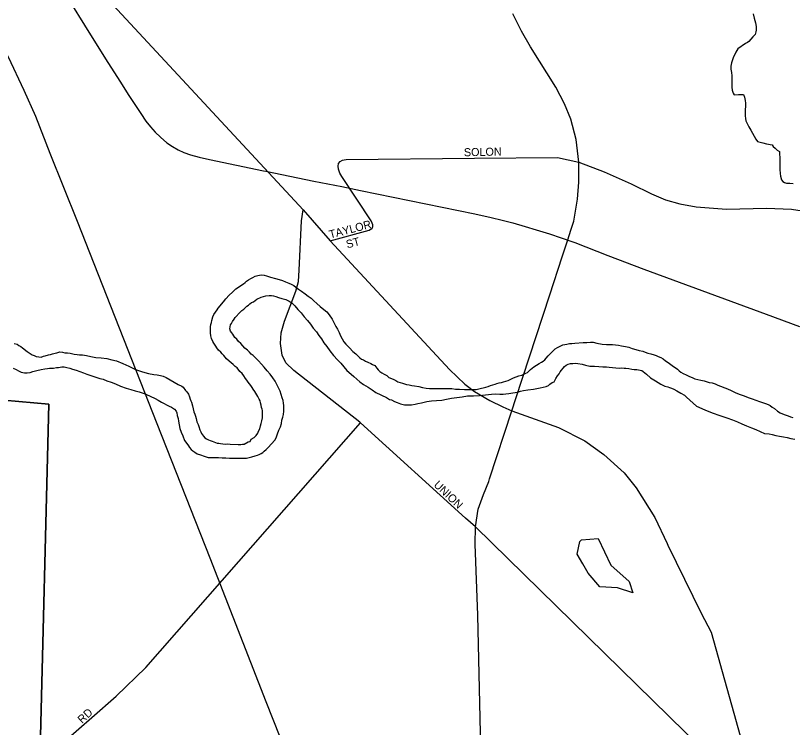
# Model space of a CAD drawing. Extents: x 2010165 to 2382125, y 1060529 to 1407316.
# Drawn here: x 2232826 to 2237646, y 1232343 to 1236761 of the extents above; entities that cross this region are included whole.
import ezdxf

# ---------------------------------------------------------------- set-up
doc = ezdxf.new("R2010")
doc.units = 0
for name, color, linetype in [('GM_X_City_Street', 7, 'Continuous'), ('GM_X_City_Street_Text', 7, 'Continuous'), ('GM_X_Corporation', 7, 'Continuous'), ('GM_X_Minor_Lake', 7, 'Continuous'), ('GM_X_Minor_River', 7, 'Continuous'), ('GM_X_Rail_Line', 7, 'Continuous'), ('GM_X_State_Route', 7, 'Continuous')]:
    doc.layers.add(name, color=color, linetype=linetype)

msp = doc.modelspace()

# ---------------------------------------------------------------- linework, layer by layer
at = {"layer": 'GM_X_City_Street'}
for points in [[(2235028, 1235434), (2235030.7, 1235435.4), (2235038.1, 1235441.5), (2235042.7, 1235449.7), (2235043, 1235461), (2235038.9, 1235472.8), (2235032, 1235485.8), (2234850, 1235761.8), (2234837.9, 1235783.3), (2234829.6, 1235807.3), (2234827.7, 1235825), (2234829.9, 1235841.8), (2234839.1, 1235855.7), (2234853.3, 1235862.6), (2234865.4, 1235864.5)], [(2234865.4, 1235864.5), (2234877.3, 1235866.4), (2235673.7, 1235875.4), (2236188, 1235880.3), (2236320, 1235850.3)], [(2236320, 1235850.3), (2236477.3, 1235790.5), (2236645.2, 1235715.7), (2236771.6, 1235654.1), (2236858.1, 1235615.9), (2236947.8, 1235592.6), (2237049.3, 1235572.6), (2237237.2, 1235559.3), (2237484.9, 1235564.3), (2237639.5, 1235559.3), (2237799.1, 1235534.4), (2237930.5, 1235497.8), (2238061.3, 1235436.2), (2238234.3, 1235343.1), (2238403.1, 1235228.3)], [(2234961.2, 1234236.6), (2234552.2, 1234558.4), (2234503, 1234606), (2234480.8, 1234653.7), (2234469.6, 1234725.1), (2234472.8, 1234791.8), (2234495, 1234863.3), (2234563.7, 1235049.5), (2234581, 1235110.2), (2234585.4, 1235181), (2234599.8, 1235487.5), (2234609.9, 1235555.5)], [(2234777.6, 1235363.2), (2235019.7, 1235429.7), (2235028, 1235434)], [(2233298.3, 1232404.5), (2233451, 1232537.8), (2233634, 1232714.6), (2234966.5, 1234232.5)], [(2235618.1, 1233642.1), (2234966.5, 1234232.5), (2234961.2, 1234236.6)], [(2237605, 1231724.4), (2237480.8, 1231824.3), (2235679, 1233586.9), (2235618.1, 1233642.1)], [(2233070, 1232203.4), (2232976.3, 1232123.5), (2233298.3, 1232404.5)]]:
    msp.add_lwpolyline(points, dxfattribs=at)
at = {"layer": 'GM_X_Corporation'}
for points in [[(2232752.7, 1234373.7), (2233032.5, 1234349.8), (2232976.3, 1232123.5), (2232740.5, 1231920.6), (2233190, 1231319.3), (2233281.8, 1231320.6), (2233283.1, 1230098.7), (2235686.4, 1230129.3), (2235714.8, 1229098.3), (2235997.7, 1228390), (2236235.1, 1227810.3), (2237423.9, 1224843.7)], [(2232976.3, 1232123.5), (2233032.5, 1234349.8), (2232752.7, 1234373.7)]]:
    msp.add_lwpolyline(points, dxfattribs=at)
at = {"layer": 'GM_X_Minor_Lake'}
for points in [[(2236344.7, 1233358.1), (2236309.4, 1233417.2), (2236326.2, 1233495.8), (2236338, 1233508.1), (2236440.3, 1233515.6)], [(2236440.3, 1233515.6), (2236519.3, 1233350), (2236633.4, 1233249.2), (2236656.6, 1233179.2), (2236559.7, 1233210), (2236451.2, 1233216.4), (2236379.5, 1233299.7), (2236344.7, 1233358.1)]]:
    msp.add_lwpolyline(points, dxfattribs=at)
at = {"layer": 'GM_X_Minor_River'}
for points in [[(2237401.7, 1236770.3), (2237408.1, 1236744.3), (2237416.6, 1236716.3), (2237421, 1236692.3), (2237421.2, 1236680.2), (2237421.4, 1236670.2)], [(2237421.4, 1236670.2), (2237419.5, 1236660.1), (2237413.7, 1236643.9), (2237400, 1236627.7), (2237388.1, 1236613.4), (2237376.3, 1236599.2), (2237366.4, 1236593), (2237354.4, 1236586.8), (2237306.8, 1236554), (2237295, 1236533.7), (2237277.6, 1236497.3), (2237268, 1236467), (2237264.3, 1236446.9), (2237264.6, 1236426.8), (2237267, 1236406.7), (2237269.3, 1236386.7), (2237269.6, 1236366.6), (2237269.9, 1236350.5), (2237270.2, 1236334.4), (2237270.4, 1236316.4), (2237272.8, 1236298.3), (2237277.1, 1236278.3), (2237285.3, 1236268.4), (2237311.4, 1236270.8), (2237329.4, 1236271), (2237341.5, 1236271.2), (2237347.8, 1236253.2), (2237352.1, 1236233.2), (2237354.4, 1236217.1), (2237354.6, 1236205.1), (2237354.7, 1236195.1), (2237353, 1236177), (2237353.3, 1236162.9), (2237351.7, 1236138.8), (2237353.9, 1236120.7), (2237356.2, 1236106.7), (2237364.5, 1236090.7), (2237374.8, 1236070.8), (2237387.2, 1236048.9), (2237397.6, 1236030.9), (2237407.9, 1236011), (2237418.3, 1235993.1), (2237428.5, 1235979.2), (2237462.8, 1235969.6), (2237485, 1235963.9), (2237519.2, 1235958.4), (2237525.4, 1235948.4), (2237539.7, 1235936.6), (2237551.9, 1235924.7), (2237566.1, 1235916.9), (2237566.4, 1235900.8), (2237566.7, 1235878.7), (2237567.1, 1235856.6), (2237567.5, 1235830.5), (2237567.9, 1235804.4), (2237570.3, 1235780.3), (2237572.6, 1235764.3), (2237577, 1235740.2), (2237587.2, 1235730.3), (2237597.3, 1235724.5), (2237609.5, 1235720.6), (2237629.5, 1235720.9), (2237649.6, 1235719.2)], [(2234022.6, 1234127.1), (2234032.7, 1234123.2), (2234044.8, 1234119.4), (2234056.9, 1234115.5), (2234077.1, 1234107.8), (2234087.2, 1234105.9), (2234097.3, 1234104.1), (2234111.4, 1234102.3), (2234125.5, 1234100.5), (2234141.5, 1234102.7), (2234157.6, 1234100.9), (2234207.8, 1234097.7), (2234223.9, 1234097.9), (2234233.9, 1234100.1), (2234243.9, 1234100.2), (2234269.8, 1234114.6), (2234281.8, 1234116.8), (2234287.6, 1234131), (2234305.5, 1234141.3), (2234319.4, 1234155.5), (2234329.2, 1234169.8), (2234333, 1234181.9), (2234340.8, 1234196), (2234346.5, 1234214.2), (2234350.3, 1234228.3), (2234354, 1234246.5), (2234357.7, 1234264.6), (2234357.6, 1234274.6), (2234357.4, 1234284.7), (2234357.2, 1234296.7), (2234357, 1234308.8), (2234354.9, 1234318.8), (2234352.7, 1234328.8), (2234350.5, 1234342.8), (2234346.2, 1234356.8), (2234344, 1234368.9), (2234337.8, 1234380.8), (2234329.5, 1234396.8), (2234310.9, 1234426.6), (2234300.6, 1234442.6), (2234294.4, 1234452.5), (2234286.2, 1234464.4), (2234278, 1234474.4), (2234269.8, 1234486.3), (2234261.6, 1234498.2), (2234251.4, 1234508.1), (2234243.1, 1234524.1), (2234230.8, 1234540), (2234216.5, 1234551.8), (2234200.1, 1234573.7), (2234187.9, 1234583.6), (2234175.7, 1234595.4), (2234163.5, 1234605.3), (2234151.2, 1234615.2), (2234134.9, 1234631), (2234126.7, 1234640.9), (2234118.5, 1234650.8), (2234108.3, 1234660.8), (2234100.1, 1234670.7), (2234085.9, 1234684.5), (2234075.6, 1234698.4), (2234067.4, 1234708.4), (2234055, 1234728.3), (2234048.8, 1234738.2), (2234042.5, 1234756.2), (2234038.2, 1234772.2), (2234035.9, 1234792.3), (2234035.7, 1234806.3), (2234035.5, 1234818.4), (2234035.3, 1234828.4), (2234037.1, 1234842.5), (2234040.9, 1234856.6), (2234042.7, 1234868.7), (2234050.4, 1234890.9), (2234056.2, 1234905.1), (2234066, 1234919.3), (2234075.8, 1234933.5), (2234083.7, 1234943.7), (2234115.1, 1234984.3), (2234130.9, 1235002.6), (2234150.6, 1235025), (2234172.4, 1235043.4), (2234192.2, 1235063.8), (2234216, 1235078.2), (2234229.9, 1235088.5), (2234239.8, 1235096.6), (2234249.7, 1235104.8), (2234259.6, 1235113), (2234271.6, 1235121.2), (2234285.5, 1235129.4), (2234297.4, 1235135.6), (2234311.4, 1235143.9), (2234329.4, 1235148.2), (2234339.4, 1235150.3), (2234353.4, 1235150.5), (2234367.5, 1235148.7), (2234383.6, 1235144.9), (2234407.9, 1235137.3), (2234438.1, 1235129.7), (2234462.3, 1235122), (2234482.5, 1235116.3)], [(2234482.5, 1235116.3), (2234500.7, 1235108.5), (2234520.9, 1235100.8), (2234535.1, 1235092.9), (2234551.3, 1235085.1), (2234565.5, 1235075.3), (2234581.7, 1235063.5), (2234600.1, 1235049.7), (2234622.4, 1235033.9), (2234640.7, 1235020.1), (2234659, 1235006.3), (2234677.3, 1234990.5), (2234695.7, 1234972.7), (2234716.1, 1234954.9), (2234738.4, 1234937.2), (2234756.8, 1234921.4), (2234771.1, 1234903.5), (2234789.6, 1234875.7), (2234802.1, 1234851.7), (2234812.4, 1234831.8), (2234822.8, 1234813.9), (2234833.1, 1234793.9), (2234841.5, 1234774), (2234851.8, 1234754), (2234862.2, 1234736.1), (2234874.5, 1234722.2), (2234886.7, 1234708.3), (2234896.9, 1234698.4), (2234919.4, 1234676.7), (2234937.7, 1234660.8), (2234952, 1234647), (2234962.2, 1234637.1), (2234972.4, 1234629.2), (2234984.5, 1234623.4), (2234996.7, 1234615.5), (2235010.8, 1234609.7), (2235031, 1234601.9), (2235041.2, 1234596.1), (2235055.4, 1234588.2), (2235067.7, 1234572.3), (2235075.8, 1234562.4), (2235086.1, 1234552.5), (2235098.3, 1234542.7), (2235112.4, 1234534.8), (2235128.6, 1234527), (2235140.9, 1234515.2), (2235159.1, 1234507.4), (2235173.2, 1234501.6), (2235185.4, 1234495.7), (2235197.5, 1234487.9), (2235211.7, 1234484.1), (2235225.8, 1234480.2), (2235237.9, 1234474.4), (2235252.1, 1234470.6), (2235268.1, 1234468.8), (2235284.3, 1234465), (2235300.4, 1234463.2), (2235328.6, 1234457.6), (2235350.8, 1234451.9), (2235372.9, 1234448.2), (2235395, 1234446.6), (2235417.1, 1234446.9), (2235443.2, 1234445.3), (2235465.3, 1234445.6), (2235487.4, 1234445.9), (2235509.5, 1234446.2), (2235531.6, 1234446.6), (2235555.7, 1234442.9), (2235579.9, 1234441.2), (2235612, 1234439.7), (2235638.1, 1234440.1), (2235662.2, 1234440.4), (2235684.3, 1234440.8), (2235700.3, 1234445), (2235744.3, 1234453.7), (2235758.3, 1234457.9), (2235772.3, 1234464.1), (2235786.3, 1234468.4), (2235802.3, 1234472.6), (2235812.2, 1234476.8), (2235826.2, 1234481), (2235840.2, 1234483.2), (2235854.2, 1234487.4), (2235868.2, 1234491.7), (2235882.2, 1234495.9), (2235902.1, 1234506.2), (2235916.1, 1234512.5), (2235932, 1234518.7), (2235948, 1234525), (2235966, 1234529.3), (2235980, 1234535.5), (2235991.9, 1234541.7), (2236001.9, 1234545.9), (2236019.7, 1234564.2), (2236031.6, 1234572.4), (2236041.5, 1234580.6), (2236057.4, 1234590.9), (2236075.3, 1234601.2), (2236089.2, 1234609.4), (2236099.2, 1234615.6), (2236109.1, 1234623.8)], [(2234491.1, 1234340.9), (2234488.8, 1234354.9), (2234486.5, 1234370.9), (2234480.2, 1234388.9), (2234473.9, 1234408.9), (2234467.5, 1234428.9), (2234457.1, 1234450.9), (2234446.8, 1234470.8), (2234436.4, 1234490.8), (2234422, 1234512.7), (2234405.6, 1234534.5), (2234387.2, 1234556.3), (2234368.7, 1234578.2), (2234352.3, 1234598), (2234333.9, 1234617.8), (2234319.7, 1234629.7), (2234309.5, 1234641.6), (2234299.3, 1234651.5), (2234287.1, 1234659.3), (2234276.8, 1234671.2), (2234264.6, 1234683.1), (2234248.3, 1234697), (2234236, 1234710.8), (2234223.8, 1234724.7), (2234209.5, 1234738.6), (2234199.2, 1234752.5), (2234187, 1234762.3), (2234180.8, 1234772.3), (2234174.6, 1234782.3), (2234168.5, 1234792.2), (2234160.3, 1234802.1), (2234156, 1234816.1), (2234157.8, 1234828.2), (2234159.6, 1234840.3), (2234165.5, 1234850.4), (2234171.3, 1234862.6), (2234183.1, 1234876.8), (2234189, 1234886.9), (2234218.6, 1234919.5), (2234230.5, 1234929.8), (2234242.4, 1234938), (2234260.2, 1234956.3), (2234270.1, 1234962.5), (2234280, 1234970.6), (2234289.9, 1234978.8), (2234301.9, 1234983), (2234323.7, 1235001.4), (2234349.6, 1235013.9), (2234379.6, 1235020.3), (2234399.7, 1235022.6), (2234413.7, 1235022.8), (2234425.8, 1235021), (2234439.9, 1235017.2), (2234458.1, 1235011.4), (2234478.3, 1235003.7), (2234502.5, 1234998), (2234522.7, 1234988.3), (2234541, 1234976.5), (2234559.4, 1234958.7), (2234577.8, 1234936.8), (2234598.2, 1234915.1), (2234616.7, 1234891.2), (2234637.1, 1234867.4), (2234655.6, 1234845.6), (2234672.1, 1234819.7), (2234692.5, 1234797.9), (2234706.9, 1234776), (2234723.3, 1234754.1), (2234737.8, 1234730.2), (2234756.2, 1234706.4), (2234776.7, 1234680.6), (2234799.3, 1234650.8), (2234823.8, 1234625), (2234844.3, 1234603.2), (2234862.7, 1234581.4), (2234881.1, 1234557.6), (2234907.6, 1234535.8), (2234923.9, 1234520), (2234942.2, 1234504.2), (2234962.6, 1234488.4), (2234985, 1234470.7), (2235013.3, 1234455), (2235037.7, 1234437.3), (2235062.1, 1234421.6), (2235126.8, 1234390.4), (2235145.1, 1234378.6), (2235159.2, 1234374.8), (2235177.5, 1234365), (2235193.6, 1234359.2), (2235213.8, 1234351.5), (2235238, 1234345.8), (2235260.1, 1234344.1), (2235282.2, 1234344.4), (2235304.2, 1234348.8), (2235322.2, 1234353.1), (2235344.3, 1234357.4), (2235378.3, 1234365.9), (2235406.3, 1234370.4), (2235438.4, 1234370.8), (2235470.5, 1234373.3), (2235500.5, 1234379.8)], [(2236109.1, 1234623.8), (2236118.9, 1234634), (2236130.8, 1234648.2), (2236144.6, 1234662.5), (2236154.5, 1234672.7), (2236164.3, 1234682.9), (2236174.2, 1234693), (2236188.1, 1234701.3), (2236204.1, 1234709.6), (2236222, 1234717.9), (2236246, 1234722.2), (2236262.1, 1234724.5), (2236278.1, 1234724.7), (2236296.2, 1234727), (2236348.3, 1234731.8), (2236370.4, 1234732.1), (2236392.4, 1234734.4), (2236410.5, 1234734.7), (2236432.7, 1234727), (2236464.9, 1234721.4), (2236493.1, 1234719.8), (2236511.1, 1234720.1), (2236529.2, 1234718.3), (2236547.3, 1234716.6), (2236567.5, 1234714.9), (2236585.6, 1234711.1), (2236609.7, 1234707.5), (2236629.9, 1234701.7), (2236652.1, 1234694), (2236674.3, 1234688.3), (2236694.5, 1234682.6), (2236716.7, 1234676.9), (2236732.8, 1234671.1), (2236749, 1234665.3), (2236767.1, 1234661.6), (2236787.3, 1234655.8), (2236799.4, 1234650), (2236813.6, 1234644.1), (2236829.8, 1234638.4), (2236843.9, 1234630.5), (2236858.2, 1234618.7), (2236874.4, 1234606.9), (2236890.7, 1234595.1), (2236907, 1234583.2), (2236919.1, 1234577.4), (2236933.4, 1234565.5), (2236943.6, 1234555.6), (2236953.7, 1234547.8), (2236967.9, 1234539.9), (2236986.1, 1234530.2), (2237006.4, 1234520.4), (2237024.5, 1234514.6), (2237040.7, 1234506.8), (2237058.9, 1234501.1), (2237077, 1234497.3), (2237099.2, 1234493.6), (2237111.3, 1234489.8), (2237129.5, 1234484), (2237147.6, 1234480.3), (2237165.8, 1234474.5), (2237184, 1234466.8), (2237242.6, 1234443.5), (2237264.8, 1234433.8), (2237291.1, 1234422.1), (2237315.4, 1234410.4), (2237345.7, 1234400.8), (2237371.9, 1234391.2), (2237396.2, 1234381.5), (2237418.4, 1234373.8), (2237440.6, 1234366), (2237460.8, 1234358.3), (2237479, 1234352.6), (2237495.2, 1234346.8), (2237507.3, 1234340.9), (2237519.5, 1234331), (2237533.7, 1234321.2), (2237554.1, 1234305.4), (2237570.3, 1234295.6), (2237584.5, 1234289.8), (2237600.6, 1234282), (2237618.8, 1234276.2), (2237633, 1234270.4), (2237649.1, 1234266.6)], [(2232818, 1234726.2), (2232836.2, 1234720.4), (2232846.4, 1234712.6), (2232858.5, 1234706.7), (2232868.7, 1234698.8), (2232897.2, 1234675.1), (2232909.3, 1234667.3), (2232929.6, 1234655.5), (2232941.7, 1234651.7), (2232953.9, 1234643.8), (2232970, 1234642.1), (2232984.1, 1234640.2), (2233000.1, 1234646.5), (2233010.1, 1234648.7), (2233030, 1234655), (2233042.1, 1234657.2), (2233056, 1234661.4), (2233072, 1234665.6), (2233082, 1234667.8), (2233100, 1234674.1), (2233116.1, 1234672.3), (2233132.2, 1234668.5), (2233148.3, 1234666.8), (2233164.4, 1234665), (2233188.6, 1234659.3), (2233208.7, 1234657.6), (2233222.8, 1234655.8), (2233240.9, 1234656.1), (2233265.1, 1234650.4), (2233293.3, 1234644.8), (2233323.5, 1234639.2), (2233357.7, 1234635.7), (2233391.9, 1234632.2), (2233422.1, 1234624.6), (2233452.4, 1234617), (2233490.8, 1234601.5), (2233529.2, 1234583.9), (2233569.7, 1234564.4), (2233614.1, 1234549), (2233650.4, 1234539.5), (2233682.7, 1234534), (2233704.8, 1234530.3), (2233724.9, 1234526.6), (2233741.1, 1234522.8), (2233759.3, 1234515), (2233834.3, 1234471.9), (2233856.5, 1234460.2), (2233866.7, 1234454.3), (2233881.1, 1234434.4), (2233889.3, 1234424.5), (2233899.5, 1234410.6), (2233905.8, 1234394.6), (2233910.1, 1234380.6), (2233914.2, 1234370.6), (2233918.4, 1234360.6), (2233922.8, 1234338.6), (2233927.1, 1234320.6), (2233931.4, 1234300.5), (2233937.7, 1234286.6), (2233941.9, 1234274.6), (2233946.1, 1234260.6), (2233950.5, 1234238.5), (2233958.8, 1234222.6), (2233963, 1234210.6), (2233969.4, 1234190.6), (2233975.6, 1234176.6), (2233979.8, 1234166.6), (2233992.1, 1234150.8), (2234000.3, 1234140.8), (2234010.5, 1234132.9), (2234022.6, 1234127.1)], [(2235500.5, 1234379.8), (2235530.6, 1234386.3), (2235564.6, 1234390.8), (2235596.7, 1234395.3), (2235630.7, 1234399.8), (2235666.9, 1234400.3), (2235705, 1234402.9), (2235741.1, 1234407.4), (2235779.2, 1234410), (2235805.2, 1234412.4), (2235829.4, 1234410.7), (2235851.4, 1234411.1), (2235867.5, 1234413.3), (2235885.5, 1234415.6), (2235911.5, 1234420), (2235939.6, 1234424.4), (2235959.6, 1234428.7), (2235977.6, 1234433), (2236003.6, 1234437.4), (2236039.7, 1234441.9), (2236059.7, 1234446.3), (2236079.7, 1234450.6), (2236099.8, 1234454.9), (2236117.8, 1234459.2), (2236131.7, 1234465.4), (2236141.6, 1234473.6), (2236155.5, 1234483.8), (2236167.5, 1234488), (2236177.2, 1234508.2), (2236189, 1234524.5), (2236198.8, 1234536.7), (2236204.7, 1234548.8), (2236232.2, 1234583.4), (2236242.1, 1234591.6), (2236254.1, 1234597.8), (2236268.1, 1234602), (2236284.1, 1234602.2), (2236302.2, 1234602.5), (2236314.3, 1234600.7), (2236340.4, 1234597), (2236362.6, 1234591.3), (2236388.8, 1234585.7), (2236417, 1234584.1), (2236445.1, 1234582.5), (2236469.2, 1234580.8), (2236491.3, 1234581.2), (2236509.4, 1234579.4), (2236529.6, 1234575.7), (2236549.7, 1234574), (2236569.8, 1234572.3), (2236585.8, 1234574.5), (2236601.9, 1234572.7), (2236611.9, 1234572.9), (2236630, 1234571.1), (2236650.2, 1234565.4), (2236664.3, 1234563.6), (2236680.4, 1234563.8), (2236700.5, 1234560.1), (2236710.6, 1234558.3), (2236720.7, 1234552.4), (2236741.1, 1234534.6), (2236765.5, 1234512.9), (2236796, 1234493.2), (2236828.4, 1234473.6), (2236854.7, 1234459.9), (2236872.9, 1234456.2), (2236883, 1234452.3), (2236895.1, 1234448.4), (2236909.2, 1234442.6), (2236929.5, 1234430.9), (2236953.8, 1234417.2), (2236976.1, 1234405.4), (2236988.4, 1234391.6), (2237051.5, 1234336.2), (2237102.1, 1234312.9), (2237148.6, 1234295.5), (2237195.1, 1234278.1), (2237239.5, 1234264.7), (2237273.8, 1234251.1), (2237304.1, 1234239.5), (2237332.4, 1234227.8), (2237360.8, 1234214.2), (2237391.1, 1234202.6), (2237419.4, 1234190.9), (2237445.7, 1234179.3), (2237472, 1234167.6), (2237502.2, 1234164), (2237520.3, 1234160.3), (2237542.5, 1234154.6), (2237566.6, 1234150.9), (2237590.8, 1234145.2), (2237613, 1234141.6), (2237635.1, 1234135.8), (2237661.3, 1234132.2)], [(2232810.5, 1234571.4), (2232828.7, 1234563.6), (2232844.9, 1234555.8), (2232861.1, 1234548), (2232881.2, 1234544.3), (2232897.3, 1234542.5), (2232917.4, 1234544.8), (2232933.3, 1234551.1), (2232957.3, 1234557.5), (2232985.3, 1234563.9), (2233007.4, 1234568.3), (2233023.4, 1234570.5), (2233035.4, 1234572.7), (2233049.5, 1234572.9), (2233061.5, 1234573.1), (2233079.5, 1234577.3), (2233091.5, 1234577.5), (2233113.6, 1234579.9), (2233127.7, 1234580.1), (2233143.8, 1234576.3), (2233161.9, 1234572.5), (2233180.1, 1234566.8), (2233202.3, 1234559.1), (2233224.5, 1234551.3), (2233246.7, 1234543.6), (2233268.9, 1234535.9), (2233293.2, 1234526.2), (2233323.5, 1234516.6), (2233347.7, 1234508.9), (2233369.9, 1234503.3), (2233392.1, 1234493.5), (2233418.4, 1234485.9), (2233446.7, 1234474.2), (2233477, 1234460.6), (2233511.3, 1234449.1), (2233541.6, 1234439.5), (2233567.8, 1234431.8), (2233592, 1234426.1), (2233612.2, 1234418.4), (2233634.4, 1234410.7), (2233691.1, 1234383.4), (2233711.4, 1234373.6), (2233731.6, 1234361.9), (2233747.8, 1234354.1), (2233762, 1234344.3), (2233778.2, 1234336.5), (2233792.4, 1234330.6), (2233812.7, 1234316.9), (2233822.9, 1234305), (2233827.1, 1234295), (2233829.4, 1234278.9), (2233833.7, 1234260.9), (2233836, 1234242.9), (2233840.3, 1234220.8), (2233844.7, 1234198.8), (2233853.1, 1234174.8), (2233863.5, 1234152.9), (2233874.1, 1234122.9), (2233888.4, 1234105), (2233898.7, 1234091.1), (2233904.9, 1234079.1), (2233915.1, 1234067.2), (2233925.3, 1234059.4), (2233937.5, 1234051.5), (2233951.7, 1234041.7), (2233973.9, 1234033.9), (2233996.1, 1234026.2), (2234020.4, 1234018.6), (2234050.5, 1234017), (2234084.6, 1234017.5), (2234106.7, 1234015.8), (2234130.8, 1234016.2), (2234153, 1234014.5), (2234175, 1234014.8), (2234195.1, 1234013.1), (2234215.2, 1234013.4), (2234239.3, 1234013.7), (2234259.4, 1234014), (2234275.4, 1234018.3), (2234291.4, 1234022.5), (2234311.4, 1234028.8), (2234327.4, 1234033.1), (2234337.3, 1234037.3), (2234349.3, 1234043.5), (2234359.2, 1234049.6), (2234369.1, 1234057.8), (2234381, 1234068.1), (2234392.9, 1234080.3), (2234434.3, 1234125.1), (2234442.1, 1234139.3), (2234451.7, 1234165.5), (2234459.4, 1234187.7), (2234469.1, 1234208), (2234474.8, 1234228.1), (2234478.5, 1234250.3), (2234484.2, 1234268.5), (2234488, 1234284.6), (2234489.6, 1234304.7), (2234491.3, 1234326.8), (2234491.1, 1234340.9)]]:
    msp.add_lwpolyline(points, dxfattribs=at)
at = {"layer": 'GM_X_Rail_Line'}
for points in [[(2232560.6, 1236897.6), (2232683.5, 1236686), (2232780.3, 1236503.8), (2232877.1, 1236297.9), (2232948.7, 1236136), (2233039, 1235907.3), (2233207.5, 1235485), (2233702.7, 1234229), (2234030.2, 1233394.4), (2234378.7, 1232503.6), (2234731.1, 1231616.6), (2235033.8, 1230851.5), (2235450.4, 1229794.2), (2235758.8, 1229022.7)], [(2233130.7, 1236898.5), (2233291.3, 1236641.4), (2233398.3, 1236469.2), (2233476.2, 1236346.4), (2233524.1, 1236269.6), (2233570.4, 1236202.1), (2233602.1, 1236153.4), (2233634.9, 1236105.6), (2233663.9, 1236069.7), (2233691.3, 1236037.6), (2233725.6, 1236004.8), (2233764.6, 1235971.6), (2233799.4, 1235948.1), (2233834.9, 1235928), (2233870.4, 1235911), (2233910.9, 1235896.7), (2233965, 1235881.7), (2234029.4, 1235866.2), (2234364.6, 1235797)], [(2234364.6, 1235797), (2234379.2, 1235794)], [(2234379.2, 1235794), (2234677.2, 1235733), (2234849.4, 1235699.4), (2234965.6, 1235674), (2235675.1, 1235529.2), (2235776.6, 1235507.2), (2235845.4, 1235491), (2235910.2, 1235474.8), (2235988.2, 1235452.4), (2236056.1, 1235431.5), (2236138, 1235405.7), (2236210.2, 1235381.7), (2236295.5, 1235351.6), (2236499.7, 1235271.7), (2236724.4, 1235187.2), (2237482.5, 1234907.7), (2237689.5, 1234830.9)]]:
    msp.add_lwpolyline(points, dxfattribs=at)
at = {"layer": 'GM_X_State_Route'}
for points in [[(2232857, 1237445.5), (2232869.4, 1237433.4), (2234609.9, 1235555.5), (2234777.6, 1235363.2), (2235518.7, 1234564.1), (2235613.7, 1234473.3), (2235621.8, 1234467.1)], [(2236271.3, 1235428.2), (2236289.4, 1235484.5), (2236312.9, 1235622), (2236321.4, 1235727), (2236320, 1235850.3), (2236304.4, 1235990.7), (2236271.8, 1236117), (2236230.7, 1236212), (2236177.5, 1236315.5), (2236021.5, 1236565.8), (2235964, 1236663.7), (2235910.1, 1236771.4)], [(2235929.6, 1234384), (2236139.9, 1235026.4), (2236217.9, 1235263.2), (2236251.9, 1235368.2), (2236271.3, 1235428.2)], [(2235621.8, 1234467.1), (2235673.3, 1234427.9), (2235768.3, 1234371.2), (2235849.9, 1234333)], [(2235767, 1233886.6), (2235904.5, 1234307.4), (2235929.6, 1234384)], [(2235849.9, 1234333), (2235904.5, 1234307.4), (2236194, 1234203.6), (2236358.3, 1234120.9), (2236474.8, 1234037.4), (2236602.3, 1233922.5), (2236676.8, 1233829.1), (2236792, 1233646), (2236867.7, 1233485)], [(2235752.7, 1230147.9), (2235737.1, 1231122.2), (2235694.6, 1233039.5), (2235677.5, 1233479.2), (2235679, 1233586.9), (2235696, 1233697.6), (2235728.6, 1233788.3), (2235761.2, 1233869.2), (2235767, 1233886.6)], [(2236867.7, 1233485), (2236872.7, 1233474.3), (2237080.1, 1233051.8), (2237141.6, 1232934), (2237351.5, 1232187.1), (2237413, 1232052), (2237500, 1231907.5), (2237605, 1231724.4), (2237797.1, 1231461.7), (2238462.2, 1230420.8)]]:
    msp.add_lwpolyline(points, dxfattribs=at)

# ---------------------------------------------------------------- texts
at = {"layer": 'GM_X_City_Street_Text'}
for s, rotation, p in [('SOLON', 1.2443, (2235608, 1235887)), ('TAYLOR', 14.5342, (2234778.2, 1235376.3)), ('ST', 14.9242, (2234883.9, 1235315.2)), ('UNION', 316.7855, (2235416.2, 1233842.8)), ('RD', 42.8801, (2233238.5, 1232364.4))]:
    msp.add_text(s, height=50, rotation=rotation, dxfattribs=at).set_placement(p)

doc.saveas('drawing.dxf')
